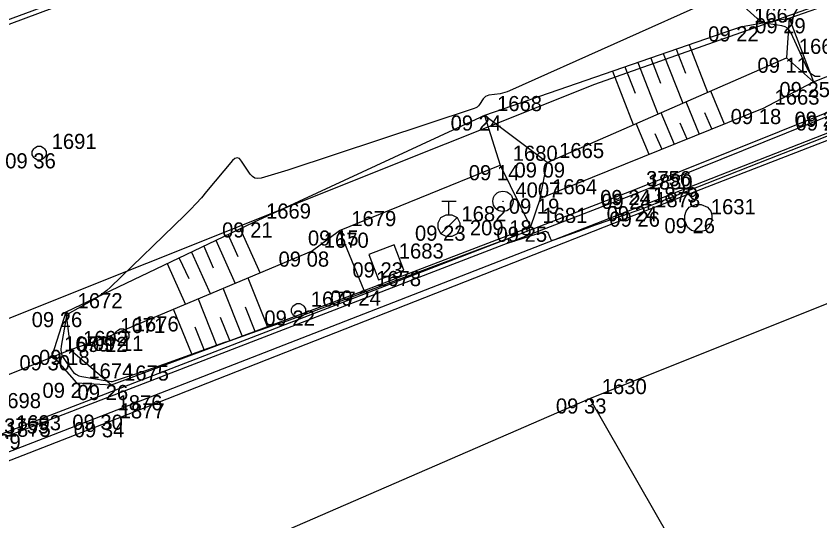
# Model space of a CAD drawing. Extents: x -703403 to -701924, y -1022520 to -1021856.
# Drawn here: x -702949.05 to -702934.16, y -1021983.92 to -1021974.57 of the extents above; entities that cross this region are included whole.
import ezdxf

# ---------------------------------------------------------------- set-up
doc = ezdxf.new("R2010")
doc.units = 0
for name, color, linetype in [('Ex_Minor Contours', 7, 'Continuous'), ('Z_bodove_pole', 7, 'Continuous'), ('Z_bodove_pole_cisla', 7, 'Continuous'), ('Z_bodove_pole_vysky', 7, 'Continuous'), ('Z_body', 7, 'Continuous'), ('Z_body_cisla', 7, 'Continuous'), ('Z_body_vysky_redukovane', 7, 'Continuous'), ('Z_hrany_paty', 7, 'Continuous'), ('Z_katastr_hranice', 7, 'Continuous'), ('Z_komunikace', 7, 'Continuous'), ('Z_komunikace_osa', 7, 'Continuous'), ('Z_obruba', 7, 'Continuous'), ('Z_ploty', 7, 'Continuous'), ('Z_propustek', 7, 'Continuous'), ('Z_rozhranni', 7, 'Continuous'), ('Z_site_kanalizace_znaky', 7, 'Continuous'), ('Z_site_nerozlisene_znaky', 7, 'Continuous'), ('Z_site_plynovod_znaky', 7, 'Continuous'), ('Z_site_vodovod_znaky', 7, 'Continuous'), ('Z_technicke_srafy', 7, 'Continuous'), ('Z_zlabek', 7, 'Continuous')]:
    doc.layers.add(name, color=color, linetype=linetype)

# ---------------------------------------------------------------- blocks, each defined once
blk = doc.blocks.new('POINT_DISPLAY')
blk.add_line((0, 0), (0, 0))
blk = doc.blocks.new('Z614')
for p, q in [((-0.13, 0.03), (-0.1, 0.08)), ((-0.13, -0.03), (-0.13, 0.03)), ((-0.1, 0.08), (-0.08, 0.1)), ((-0.08, 0.1), (-0.03, 0.13)), ((-0.03, 0.13), (0.03, 0.13)), ((0.03, 0.13), (0.08, 0.1)), ((0.08, 0.1), (0.1, 0.08)), ((0.1, 0.08), (0.13, 0.03)), ((0.13, 0.03), (0.13, -0.03)), ((-0.1, -0.08), (-0.13, -0.03)), ((-0.08, -0.1), (-0.1, -0.08)), ((-0.03, -0.13), (-0.08, -0.1)), ((0.03, -0.13), (-0.03, -0.13)), ((0.08, -0.1), (0.03, -0.13)), ((0.1, -0.08), (0.08, -0.1)), ((0.13, -0.03), (0.1, -0.08))]:
    blk.add_line(p, q)
blk = doc.blocks.new('Z18')
for p, q in [((-0.13, 0.45), (0.13, 0.45)), ((0, 0.2), (0, 0.45)), ((-0.2, 0.05), (-0.15, 0.15)), ((-0.15, 0.15), (-0.05, 0.2)), ((0.15, 0.15), (-0.15, -0.15)), ((-0.05, 0.2), (0.05, 0.2)), ((0.05, 0.2), (0.15, 0.15)), ((0.15, 0.15), (0.2, 0.05)), ((-0.2, -0.05), (-0.2, 0.05)), ((0.2, 0.05), (0.2, -0.05)), ((-0.15, -0.15), (-0.2, -0.05)), ((0.2, -0.05), (0.15, -0.15)), ((-0.05, -0.2), (-0.15, -0.15)), ((0.05, -0.2), (-0.05, -0.2)), ((0.15, -0.15), (0.05, -0.2))]:
    blk.add_line(p, q)
blk = doc.blocks.new('Z620')
for p, q in [((-0.23, 0.13), (-0.17, 0.2)), ((-0.17, 0.2), (-0.05, 0.25)), ((-0.05, 0.25), (0.05, 0.25)), ((0.05, 0.25), (0.17, 0.2)), ((0.17, 0.2), (0.23, 0.13)), ((-0.25, 0.05), (-0.23, 0.13)), ((-0.25, -0.05), (-0.25, 0.05)), ((0.23, 0.13), (0.25, 0.05)), ((0.25, 0.05), (0.25, -0.05)), ((-0.2, -0.17), (-0.25, -0.05)), ((0.25, -0.05), (0.2, -0.17)), ((-0.13, -0.23), (-0.2, -0.17)), ((-0.05, -0.25), (-0.13, -0.23)), ((0.05, -0.25), (-0.05, -0.25)), ((0.13, -0.23), (0.05, -0.25)), ((0.2, -0.17), (0.13, -0.23))]:
    blk.add_line(p, q)
blk = doc.blocks.new('Z608')
for p, q in [((0.25, 0.25), (-0.25, 0.25)), ((-0.25, 0.25), (-0.25, -0.25)), ((0.25, -0.25), (0.25, 0.25)), ((-0.25, -0.25), (0.25, -0.25))]:
    blk.add_line(p, q)
blk = doc.blocks.new('Z101')
for radius in [0.188, 0.0025]:
    blk.add_circle((0, 0), radius)

msp = doc.modelspace()

# ---------------------------------------------------------------- linework, layer by layer
at = {"layer": 'Ex_Minor Contours'}
for points in [[(-702936.044, -1021974.219), (-702939.91, -1021975.956), (-702939.952, -1021975.974), (-702939.996, -1021975.988), (-702940.04, -1021975.999), (-702940.085, -1021976.007), (-702940.295, -1021976.037), (-702940.325, -1021976.044), (-702940.352, -1021976.057), (-702940.375, -1021976.076), (-702940.395, -1021976.1), (-702940.466, -1021976.209), (-702940.485, -1021976.234), (-702940.508, -1021976.255), (-702940.534, -1021976.271), (-702940.563, -1021976.284), (-702944.013, -1021977.42), (-702944.075, -1021977.44), (-702944.137, -1021977.46), (-702944.199, -1021977.479), (-702944.262, -1021977.497), (-702944.512, -1021977.569), (-702944.572, -1021977.578), (-702944.625, -1021977.569), (-702944.671, -1021977.542), (-702944.71, -1021977.497), (-702944.873, -1021977.254), (-702944.913, -1021977.209), (-702944.954, -1021977.193), (-702944.997, -1021977.205), (-702945.041, -1021977.245), (-702945.519, -1021977.821), (-702945.615, -1021977.933), (-702945.715, -1021978.043), (-702945.817, -1021978.15), (-702945.922, -1021978.255), (-702947.302, -1021979.59), (-702947.37, -1021979.652), (-702947.441, -1021979.709), (-702947.516, -1021979.761), (-702947.594, -1021979.809), (-702948.058, -1021980.074), (-702948.066, -1021980.079), (-702948.073, -1021980.084), (-702948.079, -1021980.09), (-702948.085, -1021980.097), (-702948.107, -1021980.124), (-702948.113, -1021980.131), (-702948.117, -1021980.138), (-702948.12, -1021980.146), (-702948.122, -1021980.155), (-702948.216, -1021980.684), (-702948.221, -1021980.745), (-702948.215, -1021980.803), (-702948.197, -1021980.859), (-702948.167, -1021980.912), (-702948.025, -1021981.12), (-702947.987, -1021981.167), (-702947.941, -1021981.203), (-702947.889, -1021981.229), (-702947.83, -1021981.245), (-702947.398, -1021981.315), (-702947.386, -1021981.317), (-702947.375, -1021981.319), (-702947.364, -1021981.321), (-702947.352, -1021981.323), (-702947.286, -1021981.336), (-702947.272, -1021981.339), (-702947.267, -1021981.339), (-702947.263, -1021981.338), (-702946.628, -1021981.126), (-702946.522, -1021981.09), (-702946.415, -1021981.054), (-702946.309, -1021981.017), (-702946.204, -1021980.979), (-702945.179, -1021980.611), (-702945.06, -1021980.568), (-702944.94, -1021980.526), (-702944.82, -1021980.484), (-702944.699, -1021980.442), (-702944.219, -1021980.277), (-702944.098, -1021980.235), (-702943.979, -1021980.193), (-702943.859, -1021980.149), (-702943.74, -1021980.105), (-702939.989, -1021978.71), (-702939.978, -1021978.706), (-702939.967, -1021978.703), (-702939.945, -1021978.697), (-702939.94, -1021978.696), (-702939.936, -1021978.697), (-702939.933, -1021978.7), (-702939.931, -1021978.705), (-702939.921, -1021978.739), (-702939.92, -1021978.744), (-702939.921, -1021978.749), (-702939.924, -1021978.753), (-702939.928, -1021978.757), (-702939.947, -1021978.77), (-702939.95, -1021978.772), (-702939.951, -1021978.774), (-702939.949, -1021978.774), (-702939.945, -1021978.773), (-702939.266, -1021978.557), (-702939.243, -1021978.554), (-702939.224, -1021978.558), (-702939.208, -1021978.57), (-702939.196, -1021978.59), (-702939.154, -1021978.685), (-702939.142, -1021978.705), (-702939.126, -1021978.717), (-702939.107, -1021978.72), (-702939.084, -1021978.715), (-702938.634, -1021978.551), (-702938.55, -1021978.521), (-702938.467, -1021978.491), (-702938.383, -1021978.461), (-702938.299, -1021978.432), (-702937.708, -1021978.228), (-702937.582, -1021978.183), (-702937.456, -1021978.137), (-702937.331, -1021978.09), (-702937.206, -1021978.042), (-702935.088, -1021977.21), (-702934.694, -1021977.055), (-702934.3, -1021976.899), (-702933.907, -1021976.744)], [(-702934.155, -1021975.69), (-702934.25, -1021975.689), (-702934.33, -1021975.637), (-702934.395, -1021975.536), (-702934.69, -1021974.884), (-702934.72, -1021974.834), (-702934.759, -1021974.795), (-702934.806, -1021974.768), (-702934.863, -1021974.753), (-702935.106, -1021974.715), (-702935.165, -1021974.701), (-702935.22, -1021974.68), (-702935.271, -1021974.651), (-702935.319, -1021974.613), (-702935.696, -1021974.273)]]:
    msp.add_lwpolyline(points, dxfattribs=at)
at = {"layer": 'Z_hrany_paty'}
for p, q in [((-702935.6, -1021974.76), (-702934.73, -1021974.61)), ((-702934.73, -1021974.61), (-702934.78, -1021975.34)), ((-702935.6, -1021974.76), (-702940.37, -1021976.41)), ((-702939.21, -1021977.28), (-702934.78, -1021975.34)), ((-702934.78, -1021975.34), (-702934.28, -1021975.79)), ((-702935.23, -1021976.29), (-702934.28, -1021975.79)), ((-702935.23, -1021976.29), (-702939.34, -1021977.95)), ((-702940.37, -1021976.41), (-702944.65, -1021978.39)), ((-702939.21, -1021977.28), (-702940.37, -1021976.41)), ((-702940.37, -1021976.41), (-702940.08, -1021977.33)), ((-702939.34, -1021977.95), (-702939.21, -1021977.28)), ((-702939.34, -1021977.95), (-702939.52, -1021978.47)), ((-702944.65, -1021978.39), (-702948.13, -1021980.05)), ((-702943.58, -1021978.93), (-702943.06, -1021978.54)), ((-702943.58, -1021978.93), (-702947.34, -1021980.51)), ((-702947.28, -1021981.4), (-702942.6, -1021979.65)), ((-702948.13, -1021980.05), (-702948.38, -1021980.85)), ((-702948.13, -1021980.05), (-702948.04, -1021980.75)), ((-702947.34, -1021980.51), (-702948.04, -1021980.75)), ((-702948.04, -1021980.75), (-702947.28, -1021981.4)), ((-702948.38, -1021980.85), (-702947.93, -1021981.36)), ((-702947.93, -1021981.36), (-702947.28, -1021981.4))]:
    msp.add_line(p, q, dxfattribs=at)
at = {"layer": 'Z_katastr_hranice'}
for p, q in [((-702938.33, -1021975.83), (-702894.96, -1021960.43)), ((-702950.36, -1021975.16), (-702937.49, -1021970.36)), ((-702958.49, -1021983.88), (-702938.33, -1021975.83))]:
    msp.add_line(p, q, dxfattribs=at)
at = {"layer": 'Z_komunikace'}
for p, q in [((-702937.43, -1021978.19), (-702931.12, -1021975.74)), ((-702947.35, -1021982.09), (-702937.43, -1021978.19)), ((-702956.88, -1021985.79), (-702947.35, -1021982.09))]:
    msp.add_line(p, q, dxfattribs=at)
at = {"layer": 'Z_komunikace_osa'}
for p, q in [((-702938.42, -1021981.65), (-702932.29, -1021979.2)), ((-702944.55, -1021984.31), (-702938.42, -1021981.65)), ((-702936.84, -1021984.41), (-702938.42, -1021981.65))]:
    msp.add_line(p, q, dxfattribs=at)
at = {"layer": 'Z_obruba'}
for p, q in [((-702937.48, -1021978.09), (-702931.17, -1021975.61)), ((-702937.6, -1021977.79), (-702934, -1021976.34)), ((-702949.49, -1021982.37), (-702937.6, -1021977.79)), ((-702947.4, -1021981.95), (-702937.48, -1021978.09)), ((-702956.93, -1021985.63), (-702947.4, -1021981.95))]:
    msp.add_line(p, q, dxfattribs=at)
at = {"layer": 'Z_ploty'}
msp.add_line((-702940.22, -1021971.31), (-702951, -1021975.31), dxfattribs=at)
at = {"layer": 'Z_propustek'}
msp.add_line((-702948.04, -1021980.75), (-702954.12, -1021983.18), dxfattribs=at)
at = {"layer": 'Z_rozhranni'}
for p, q in [((-702934.73, -1021974.61), (-702931.91, -1021973.61)), ((-702934.73, -1021974.61), (-702934.28, -1021975.79)), ((-702934.28, -1021975.79), (-702931.51, -1021974.69)), ((-702943.06, -1021978.54), (-702940.08, -1021977.33)), ((-702940.08, -1021977.33), (-702939.52, -1021978.47)), ((-702942.6, -1021979.65), (-702943.06, -1021978.54)), ((-702942.6, -1021979.65), (-702939.52, -1021978.47))]:
    msp.add_line(p, q, dxfattribs=at)
at = {"layer": 'Z_technicke_srafy'}
for p, q in [((-702936.58, -1021975.1), (-702936.24, -1021975.98)), ((-702937.06, -1021975.26), (-702936.7, -1021976.18)), ((-702936.82, -1021975.18), (-702936.65, -1021975.63)), ((-702937.53, -1021975.43), (-702937.16, -1021976.38)), ((-702937.29, -1021975.35), (-702937.11, -1021975.81)), ((-702938, -1021975.59), (-702937.62, -1021976.58)), ((-702937.77, -1021975.51), (-702937.58, -1021976)), ((-702935.93, -1021976.57), (-702936.18, -1021975.96)), ((-702936.39, -1021976.76), (-702936.64, -1021976.16)), ((-702936.85, -1021976.95), (-702937.1, -1021976.36)), ((-702936.16, -1021976.66), (-702936.29, -1021976.36)), ((-702937.32, -1021977.13), (-702937.56, -1021976.56)), ((-702936.62, -1021976.85), (-702936.75, -1021976.55)), ((-702937.08, -1021977.04), (-702937.21, -1021976.75)), ((-702944.9, -1021978.51), (-702944.53, -1021979.33)), ((-702945.35, -1021978.72), (-702944.99, -1021979.52)), ((-702945.12, -1021978.62), (-702944.94, -1021979.02)), ((-702945.57, -1021978.83), (-702945.4, -1021979.23)), ((-702945.8, -1021978.94), (-702945.45, -1021979.72)), ((-702946.25, -1021979.15), (-702945.91, -1021979.91)), ((-702946.03, -1021979.05), (-702945.85, -1021979.43)), ((-702944.39, -1021980.32), (-702944.75, -1021979.42)), ((-702944.86, -1021980.49), (-702945.21, -1021979.61)), ((-702945.33, -1021980.67), (-702945.67, -1021979.81)), ((-702945.79, -1021980.84), (-702946.13, -1021980)), ((-702944.62, -1021980.41), (-702944.8, -1021979.96)), ((-702945.09, -1021980.58), (-702945.26, -1021980.15)), ((-702945.56, -1021980.76), (-702945.73, -1021980.33))]:
    msp.add_line(p, q, dxfattribs=at)
at = {"layer": 'Z_zlabek'}
for p, q in [((-702937.58, -1021977.86), (-702933.98, -1021976.41)), ((-702949.46, -1021982.44), (-702937.58, -1021977.86))]:
    msp.add_line(p, q, dxfattribs=at)

# ---------------------------------------------------------------- block references
at = {"layer": 'Z_bodove_pole'}
msp.add_blockref('Z101', (-702940.03, -1021978), dxfattribs=at)
at = {"layer": 'Z_body'}
for p in [(-702934.73, -1021974.61), (-702935.6, -1021974.76), (-702934.78, -1021975.34), (-702934.28, -1021975.79), (-702935.23, -1021976.29), (-702940.37, -1021976.41), (-702948.62, -1021977.11), (-702940.08, -1021977.33), (-702939.21, -1021977.28), (-702937.6, -1021977.79), (-702939.34, -1021977.95), (-702937.58, -1021977.86), (-702940.03, -1021978), (-702937.48, -1021978.09), (-702937.43, -1021978.19), (-702944.65, -1021978.39), (-702936.41, -1021978.31), (-702943.06, -1021978.54), (-702941.03, -1021978.45), (-702939.52, -1021978.47), (-702943.58, -1021978.93), (-702942.19, -1021979.13), (-702942.6, -1021979.65), (-702948.13, -1021980.05), (-702943.82, -1021980.02), (-702947.34, -1021980.51), (-702947.09, -1021980.49), (-702948.04, -1021980.75), (-702948.38, -1021980.85), (-702947.93, -1021981.36), (-702947.28, -1021981.4), (-702938.42, -1021981.65), (-702947.4, -1021981.95), (-702947.35, -1021982.09)]:
    msp.add_blockref('POINT_DISPLAY', p, dxfattribs=at)
at = {"layer": 'Z_site_kanalizace_znaky'}
msp.add_blockref('Z620', (-702936.41, -1021978.31), dxfattribs=at)
at = {"layer": 'Z_site_nerozlisene_znaky', "rotation": 20.7}
msp.add_blockref('Z608', (-702942.19, -1021979.13), dxfattribs=at)
at = {"layer": 'Z_site_plynovod_znaky'}
for p in [(-702948.62, -1021977.11), (-702947.09, -1021980.49)]:
    msp.add_blockref('Z614', p, dxfattribs=at)
at = {"layer": 'Z_site_vodovod_znaky'}
for name, p in [('Z18', (-702941.03, -1021978.45)), ('Z614', (-702943.82, -1021980.02))]:
    msp.add_blockref(name, p, dxfattribs=at)

# ---------------------------------------------------------------- texts
at = {"layer": 'Z_bodove_pole_cisla'}
msp.add_text('4007', height=0.28, dxfattribs=at).set_placement((-702939.8, -1021977.93))
at = {"layer": 'Z_bodove_pole_vysky'}
msp.add_text('209,18', height=0.28, dxfattribs=at).set_placement((-702940.643, -1021978.63))
at = {"layer": 'Z_body_cisla'}
for s, p in [('1667', (-702935.38, -1021974.69)), ('1666', (-702934.55, -1021975.27)), ('1668', (-702940.14, -1021976.33)), ('1663', (-702935, -1021976.21)), ('1691', (-702948.39, -1021977.03)), ('1665', (-702938.99, -1021977.2)), ('1680', (-702939.85, -1021977.25)), ('3756', (-702937.38, -1021977.72)), ('1880', (-702937.35, -1021977.78)), ('1664', (-702939.12, -1021977.87)), ('1879', (-702937.25, -1021978.02)), ('1878', (-702937.21, -1021978.11)), ('1631', (-702936.18, -1021978.24)), ('1669', (-702944.42, -1021978.32)), ('1682', (-702940.8, -1021978.37)), ('1681', (-702939.3, -1021978.4)), ('1679', (-702942.84, -1021978.46)), ('1670', (-702943.35, -1021978.86)), ('1683', (-702941.96, -1021979.06)), ('1678', (-702942.38, -1021979.57)), ('1672', (-702947.91, -1021979.98)), ('1677', (-702943.59, -1021979.95)), ('1671', (-702947.12, -1021980.44)), ('1676', (-702946.87, -1021980.41)), ('1673', (-702948.16, -1021980.78)), ('1692', (-702947.81, -1021980.68)), ('1674', (-702947.71, -1021981.28)), ('1675', (-702947.05, -1021981.32)), ('1630', (-702938.2, -1021981.57)), ('1698', (-702949.42, -1021981.83)), ('1876', (-702947.17, -1021981.87)), ('1877', (-702947.13, -1021982.02)), ('3755', (-702949.27, -1021982.3)), ('1693', (-702949.05, -1021982.24)), ('1875', (-702949.24, -1021982.36))]:
    msp.add_text(s, height=0.28, dxfattribs=at).set_placement(p)
at = {"layer": 'Z_body_vysky_redukovane'}
for s, p in [('09 29', (-702935.36, -1021974.89)), ('09 22', (-702936.23, -1021975.04)), ('09 11', (-702935.317, -1021975.62)), ('09 25', (-702934.91, -1021976.07)), ('09 18', (-702935.813, -1021976.57)), ('09 22', (-702934.63, -1021976.62)), ('09 24', (-702941, -1021976.69)), ('09 22', (-702934.61, -1021976.69)), ('09 36', (-702949.25, -1021977.39)), ('09 14', (-702940.663, -1021977.61)), ('09 09', (-702939.817, -1021977.56)), ('09 24', (-702938.23, -1021978.07)), ('09 19', (-702939.923, -1021978.23)), ('09 24', (-702938.21, -1021978.14)), ('09 24', (-702938.11, -1021978.37)), ('09 26', (-702938.06, -1021978.47)), ('09 21', (-702945.233, -1021978.67)), ('09 26', (-702937.04, -1021978.59)), ('09 15', (-702943.643, -1021978.82)), ('09 23', (-702941.66, -1021978.73)), ('09 25', (-702940.15, -1021978.75)), ('09 08', (-702944.187, -1021979.21)), ('09 23', (-702942.82, -1021979.41)), ('09 24', (-702943.23, -1021979.93)), ('09 26', (-702948.76, -1021980.33)), ('09 22', (-702944.45, -1021980.3)), ('09 12', (-702947.923, -1021980.79)), ('09 11', (-702947.627, -1021980.77)), ('09 18', (-702948.623, -1021981.03)), ('09 30', (-702948.987, -1021981.13)), ('09 27', (-702948.56, -1021981.64)), ('09 26', (-702947.91, -1021981.68)), ('09 33', (-702939.05, -1021981.93)), ('09 30', (-702948.007, -1021982.23)), ('09 34', (-702947.98, -1021982.37)), ('09 29', (-702949.9, -1021982.59))]:
    msp.add_text(s, height=0.28, dxfattribs=at).set_placement(p)

doc.saveas('drawing.dxf')
